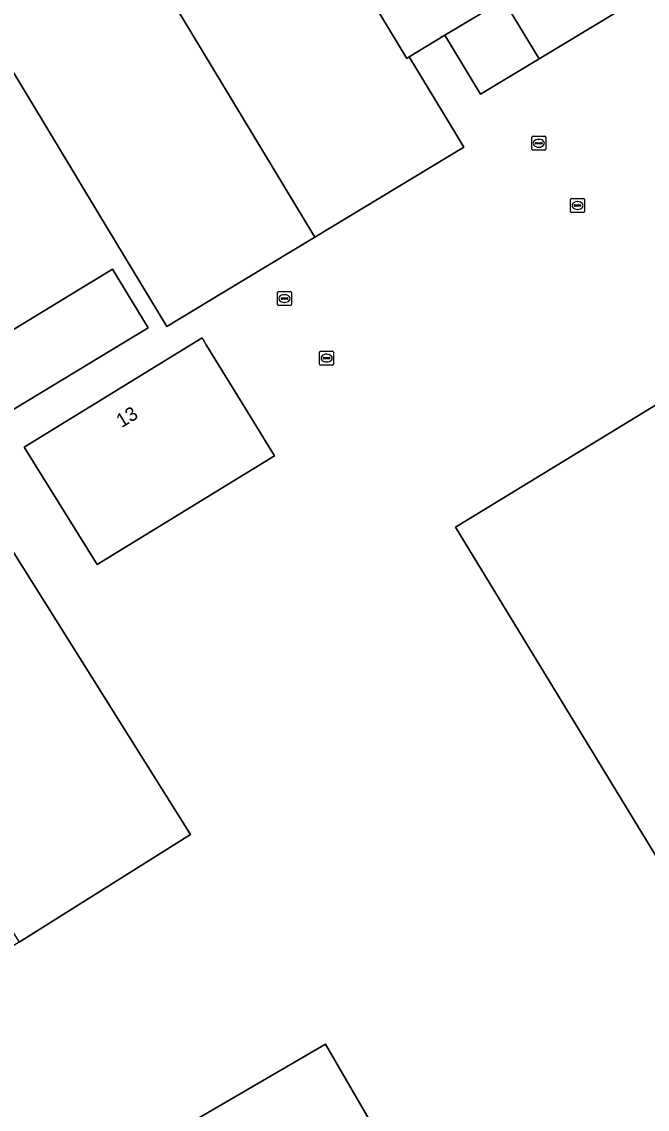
# Model space of a CAD drawing. Extents: x 158455 to 159797, y 387218 to 388672.
# Drawn here: x 158848.3 to 158893.3, y 387340.2 to 387418.4 of the extents above; entities that cross this region are included whole.
import ezdxf

# ---------------------------------------------------------------- set-up
doc = ezdxf.new("R2010")
doc.units = 0
for name, color, linetype in [('IMGEO_Erf', 7, 'Continuous'), ('IMGEO_Groenvoorziening', 7, 'Continuous'), ('IMGEO_Kolk', 7, 'Continuous'), ('IMGEO_Pand', 7, 'Continuous'), ('IMGEO_Pand_nummerreeks', 7, 'Continuous'), ('IMGEO_Parkeervlak_open', 7, 'Continuous')]:
    doc.layers.add(name, color=color, linetype=linetype)

msp = doc.modelspace()

# ---------------------------------------------------------------- linework, layer by layer
at = {"layer": 'IMGEO_Erf'}
for points in [[(158893.246, 387420.373), (158885.536, 387415.704), (158881.325, 387413.154), (158878.756, 387417.394), (158876.19, 387415.839), (158879.537, 387410.315), (158880.123, 387409.348), (158869.412, 387402.893), (158862.774, 387398.893), (158858.768, 387396.471), (158853.86, 387404.589), (158851.022, 387409.284), (158842.91, 387422.702)], [(158841.813, 387392.671), (158854.848, 387400.58), (158857.419, 387396.373), (158844.343, 387388.468), (158841.73, 387392.583)]]:
    msp.add_lwpolyline(points, dxfattribs=at)
for points in [[(158879.514, 387382.047), (158916.143, 387404.386), (158921.348, 387395.853), (158957.615, 387417.96), (158981.859, 387378.192), (158945.397, 387355.962), (158946.676, 387353.856), (158948.411, 387354.921), (158949.448, 387353.208), (158949.303, 387353.117), (158960.891, 387334.055), (158950.276, 387327.603), (158949.505, 387328.872), (158946.453, 387327.017), (158947.291, 387325.64), (158926.4, 387312.942), (158925.637, 387314.197), (158922.636, 387312.372), (158923.447, 387311.037), (158912.817, 387304.575), (158910.22, 387308.848), (158901.099, 387323.853), (158911.261, 387330.04)], [(158853.755, 387379.379), (158848.514, 387387.802), (158861.297, 387395.654), (158861.597, 387395.165), (158864.376, 387390.643), (158866.495, 387387.193)], [(158860.456, 387359.985), (158848.146, 387352.245), (158835.956, 387344.581), (158815.327, 387377.482), (158821.229, 387384.944), (158821.487, 387384.756), (158821.217, 387384.397), (158827.656, 387374.032), (158832.545, 387377.07), (158837.532, 387380.168), (158833.66, 387386.4), (158840.69, 387390.815), (158840.458, 387391.19), (158840.73, 387391.356), (158842.814, 387388.046)], [(158885.44, 387318.613), (158872.12, 387310.884), (158856.864, 387337.179), (158870.184, 387344.908)]]:
    msp.add_lwpolyline(points, close=True, dxfattribs=at)
at = {"layer": 'IMGEO_Groenvoorziening'}
msp.add_lwpolyline([(158878.756, 387417.394), (158881.325, 387413.154), (158885.536, 387415.704), (158882.967, 387419.945)], close=True, dxfattribs=at)
at = {"layer": 'IMGEO_Kolk'}
for p, q in [((158885.009, 387409.209), (158885.009, 387410.061)), ((158885.084, 387410.135), (158885.936, 387410.135)), ((158885.268, 387409.629), (158885.268, 387409.641)), ((158885.706, 387409.592), (158885.308, 387409.592)), ((158885.311, 387409.678), (158885.709, 387409.678)), ((158885.497, 387409.915), (158885.522, 387409.915)), ((158885.752, 387409.641), (158885.752, 387409.629)), ((158886.01, 387410.061), (158886.01, 387409.209)), ((158885.936, 387409.135), (158885.084, 387409.135)), ((158885.52, 387409.355), (158885.495, 387409.355)), ((158887.874, 387405.668), (158888.726, 387405.668)), ((158887.799, 387404.742), (158887.799, 387405.594)), ((158888.058, 387405.162), (158888.058, 387405.174)), ((158888.496, 387405.125), (158888.098, 387405.125)), ((158888.101, 387405.211), (158888.499, 387405.211)), ((158888.31, 387404.888), (158888.285, 387404.888)), ((158888.287, 387405.448), (158888.312, 387405.448)), ((158888.542, 387405.174), (158888.542, 387405.162)), ((158888.8, 387405.594), (158888.8, 387404.742)), ((158888.726, 387404.668), (158887.874, 387404.668)), ((158866.719, 387398.054), (158866.719, 387398.906)), ((158866.794, 387398.98), (158867.646, 387398.98)), ((158867.207, 387398.76), (158867.232, 387398.76)), ((158867.72, 387398.906), (158867.72, 387398.054)), ((158867.646, 387397.98), (158866.794, 387397.98)), ((158866.978, 387398.474), (158866.978, 387398.486)), ((158867.416, 387398.437), (158867.018, 387398.437)), ((158867.021, 387398.523), (158867.419, 387398.523)), ((158867.23, 387398.2), (158867.205, 387398.2)), ((158867.462, 387398.486), (158867.462, 387398.474)), ((158869.828, 387394.704), (158870.68, 387394.704)), ((158869.753, 387393.778), (158869.753, 387394.63)), ((158870.012, 387394.198), (158870.012, 387394.21)), ((158870.45, 387394.161), (158870.052, 387394.161)), ((158870.055, 387394.247), (158870.453, 387394.247)), ((158870.264, 387393.924), (158870.239, 387393.924)), ((158870.241, 387394.484), (158870.266, 387394.484)), ((158870.496, 387394.21), (158870.496, 387394.198)), ((158870.754, 387394.63), (158870.754, 387393.778)), ((158870.68, 387393.704), (158869.828, 387393.704))]:
    msp.add_line(p, q, dxfattribs=at)
for points in [[(158885.009, 387409.209), (158885.009, 387410.061)], [(158885.084, 387410.135), (158885.936, 387410.135)], [(158886.01, 387410.061), (158886.01, 387409.209)], [(158885.936, 387409.135), (158885.084, 387409.135)], [(158887.874, 387405.668), (158888.726, 387405.668)], [(158887.799, 387404.742), (158887.799, 387405.594)], [(158888.8, 387405.594), (158888.8, 387404.742)], [(158888.726, 387404.668), (158887.874, 387404.668)], [(158866.719, 387398.054), (158866.719, 387398.906)], [(158866.794, 387398.98), (158867.646, 387398.98)], [(158867.72, 387398.906), (158867.72, 387398.054)], [(158867.646, 387397.98), (158866.794, 387397.98)], [(158869.828, 387394.704), (158870.68, 387394.704)], [(158869.753, 387393.778), (158869.753, 387394.63)], [(158870.754, 387394.63), (158870.754, 387393.778)], [(158870.68, 387393.704), (158869.828, 387393.704)]]:
    msp.add_lwpolyline(points, dxfattribs=at)
for centre, radius, start, end in [((158885.086, 387410.059), 0.0765, 91.55205, 178.44795), ((158885.086, 387410.059), 0.0765, 91.55205, 178.44795), ((158885.308, 387409.638), 0.0403, 85.87752, 175.75265), ((158885.305, 387409.628), 0.0366, 178.93798, 274.71019), ((158885.709, 387409.635), 0.043, 264.86636, 352.45326), ((158885.713, 387409.64), 0.0386, 1.73085, 96.63898), ((158885.934, 387410.059), 0.0765, 1.55205, 88.44795), ((158885.934, 387410.059), 0.0765, 1.55205, 88.44795), ((158885.086, 387409.211), 0.0765, 181.55205, 268.44795), ((158885.086, 387409.211), 0.0765, 181.55205, 268.44795), ((158885.934, 387409.211), 0.0765, 271.55205, 358.44795), ((158885.934, 387409.211), 0.0765, 271.55205, 358.44795), ((158887.876, 387405.592), 0.0765, 91.55205, 178.44795), ((158887.876, 387405.592), 0.0765, 91.55205, 178.44795), ((158888.724, 387405.592), 0.0765, 1.55205, 88.44795), ((158888.724, 387405.592), 0.0765, 1.55205, 88.44795), ((158888.098, 387405.171), 0.0403, 85.87752, 175.75265), ((158888.095, 387405.161), 0.0366, 178.93798, 274.71019), ((158888.499, 387405.168), 0.043, 264.86636, 352.45326), ((158888.503, 387405.173), 0.0386, 1.73085, 96.63898), ((158887.876, 387404.744), 0.0765, 181.55205, 268.44795), ((158887.876, 387404.744), 0.0765, 181.55205, 268.44795), ((158888.724, 387404.744), 0.0765, 271.55205, 358.44795), ((158888.724, 387404.744), 0.0765, 271.55205, 358.44795), ((158866.796, 387398.904), 0.0765, 91.55205, 178.44795), ((158866.796, 387398.904), 0.0765, 91.55205, 178.44795), ((158867.644, 387398.904), 0.0765, 1.55205, 88.44795), ((158867.644, 387398.904), 0.0765, 1.55205, 88.44795), ((158866.796, 387398.056), 0.0765, 181.55205, 268.44795), ((158866.796, 387398.056), 0.0765, 181.55205, 268.44795), ((158867.018, 387398.483), 0.0403, 85.87752, 175.75265), ((158867.015, 387398.473), 0.0366, 178.93798, 274.71019), ((158867.419, 387398.48), 0.043, 264.86636, 352.45326), ((158867.423, 387398.485), 0.0386, 1.73085, 96.63898), ((158867.644, 387398.056), 0.0765, 271.55205, 358.44795), ((158867.644, 387398.056), 0.0765, 271.55205, 358.44795), ((158869.83, 387394.628), 0.0765, 91.55205, 178.44795), ((158869.83, 387394.628), 0.0765, 91.55205, 178.44795), ((158870.678, 387394.628), 0.0765, 1.55205, 88.44795), ((158870.678, 387394.628), 0.0765, 1.55205, 88.44795), ((158870.052, 387394.207), 0.0403, 85.87752, 175.75265), ((158870.049, 387394.197), 0.0366, 178.93798, 274.71019), ((158870.453, 387394.204), 0.043, 264.86636, 352.45326), ((158870.457, 387394.209), 0.0386, 1.73085, 96.63898), ((158869.83, 387393.78), 0.0765, 181.55205, 268.44795), ((158869.83, 387393.78), 0.0765, 181.55205, 268.44795), ((158870.678, 387393.78), 0.0765, 271.55205, 358.44795), ((158870.678, 387393.78), 0.0765, 271.55205, 358.44795)]:
    msp.add_arc(centre, radius, start, end, dxfattribs=at)
for centre, major_axis, ratio, start_param, end_param in [((158885.496, 387409.635), (-0.387, 0.002), 0.722429, 4.712389, 7.853982), ((158885.521, 387409.635), (-0.39, 0.002), 0.717154, 1.570796, 4.712389), ((158888.286, 387405.168), (-0.387, 0.002), 0.722429, 4.712389, 7.853982), ((158888.311, 387405.168), (-0.39, 0.002), 0.717154, 1.570796, 4.712389), ((158867.206, 387398.48), (-0.387, 0.002), 0.722429, 4.712389, 7.853982), ((158867.231, 387398.48), (-0.39, 0.002), 0.717154, 1.570796, 4.712389), ((158870.24, 387394.204), (-0.387, 0.002), 0.722429, 4.712389, 7.853982), ((158870.265, 387394.204), (-0.39, 0.002), 0.717154, 1.570796, 4.712389)]:
    msp.add_ellipse(centre, major_axis=major_axis, ratio=ratio, start_param=start_param, end_param=end_param, dxfattribs=at)
at = {"layer": 'IMGEO_Pand'}
for points in [[(158876.19, 387415.839), (158878.756, 387417.394), (158882.967, 387419.945), (158885.536, 387415.704), (158893.246, 387420.373), (158893.07, 387420.653), (158892.702, 387420.438), (158885.792, 387431.831), (158881.749, 387429.377), (158880.936, 387430.633), (158878.349, 387431.277), (158877.433, 387430.797), (158877.011, 387430.547), (158870.128, 387441.906), (158863.221, 387437.75), (158862.731, 387437.455), (158865.617, 387432.671), (158867.166, 387430.102), (158867.288, 387430.172), (158876.018, 387415.735)], [(158876.19, 387415.839), (158876.018, 387415.735), (158867.288, 387430.172), (158867.166, 387430.102), (158862.332, 387427.187), (158861.702, 387428.232), (158861.172, 387427.912), (158860.62, 387428.828), (158861.15, 387429.148), (158860.783, 387429.756), (158858.526, 387433.498), (158851.265, 387429.143), (158855.262, 387422.534), (158856.931, 387423.54), (158869.412, 387402.893), (158880.123, 387409.348), (158879.537, 387410.315)], [(158869.412, 387402.893), (158856.931, 387423.54), (158855.262, 387422.534), (158851.265, 387429.143), (158847.712, 387427.013), (158847.577, 387426.932), (158848.193, 387425.88), (158846.893, 387425.098), (158842.91, 387422.702), (158851.022, 387409.284), (158853.86, 387404.589), (158858.768, 387396.471), (158862.774, 387398.893)], [(158981.859, 387378.192), (158957.615, 387417.96), (158921.348, 387395.853), (158916.143, 387404.386), (158879.514, 387382.047), (158911.261, 387330.04), (158901.099, 387323.853), (158910.22, 387308.848), (158912.817, 387304.575), (158923.447, 387311.037), (158922.636, 387312.372), (158925.637, 387314.197), (158926.4, 387312.942), (158947.291, 387325.64), (158946.453, 387327.017), (158949.505, 387328.872), (158950.276, 387327.603), (158960.891, 387334.055), (158949.303, 387353.117), (158949.448, 387353.208), (158948.411, 387354.921), (158946.676, 387353.856), (158945.397, 387355.962)], [(158864.376, 387390.643), (158861.597, 387395.165), (158861.297, 387395.654), (158848.514, 387387.802), (158853.755, 387379.379), (158866.495, 387387.193)], [(158848.146, 387352.245), (158860.456, 387359.985), (158842.814, 387388.046), (158840.73, 387391.356), (158840.458, 387391.19), (158840.69, 387390.815), (158833.66, 387386.4), (158837.532, 387380.168), (158832.545, 387377.07)], [(158872.12, 387310.884), (158885.44, 387318.613), (158870.184, 387344.908), (158856.864, 387337.179)]]:
    msp.add_lwpolyline(points, close=True, dxfattribs=at)
at = {"layer": 'IMGEO_Parkeervlak_open'}
msp.add_lwpolyline([(158841.813, 387392.671), (158841.73, 387392.583), (158844.343, 387388.468), (158857.419, 387396.373), (158854.848, 387400.58)], close=True, dxfattribs=at)

# ---------------------------------------------------------------- texts
at = {"layer": 'IMGEO_Pand_nummerreeks'}
msp.add_text('13', height=1, rotation=31.36371, dxfattribs=at).set_placement((158855.512, 387389.169))

doc.saveas('drawing.dxf')
